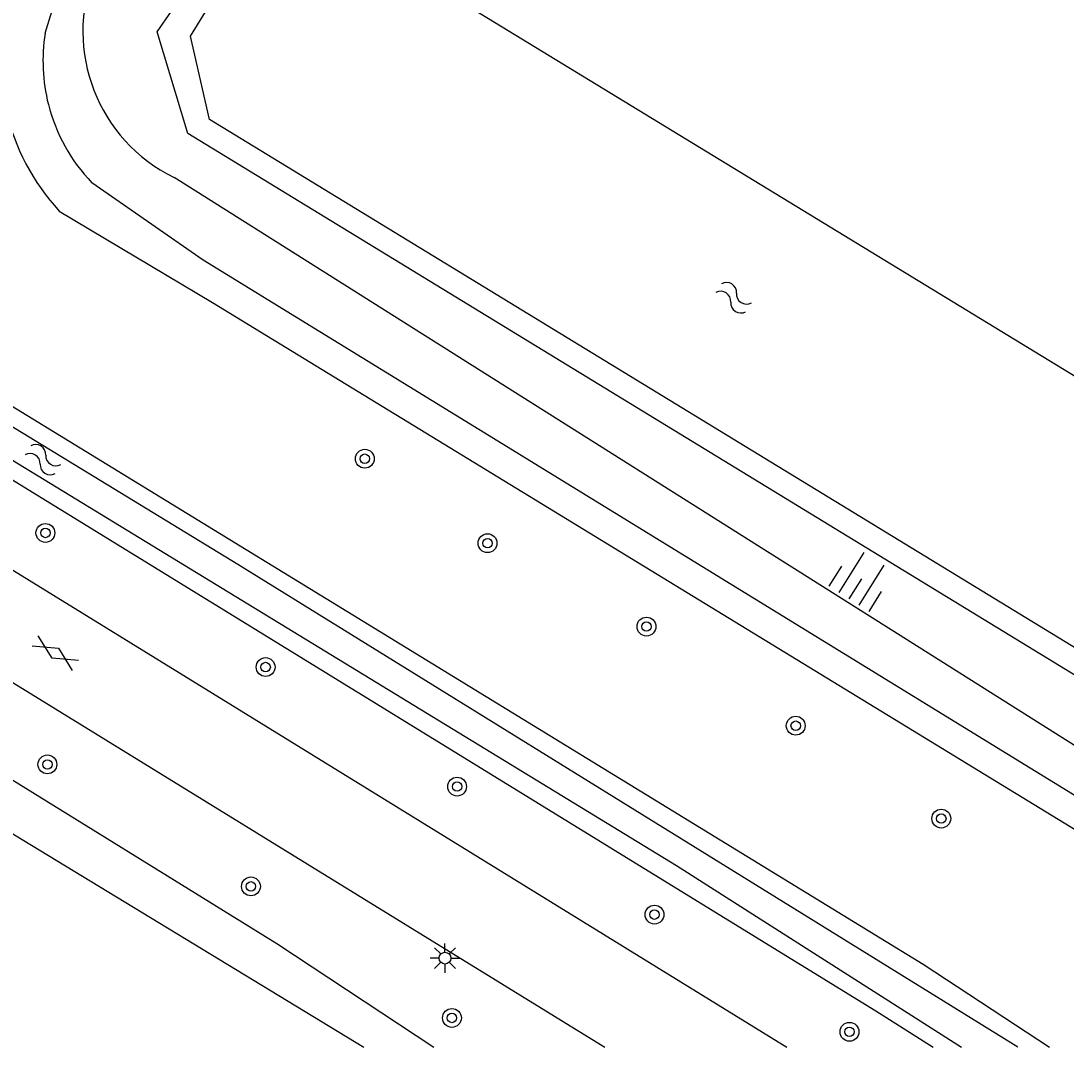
# Model space of a CAD drawing. Extents: x 128000 to 131008, y 398996 to 402500.
# Drawn here: x 129535.32 to 129579.7, y 399000 to 399043.56 of the extents above; entities that cross this region are included whole.
import ezdxf

# ---------------------------------------------------------------- set-up
doc = ezdxf.new("R2010")
doc.units = 0
for name, color, linetype in [('gg-afsc-erfafscheiding', 7, 'Continuous'), ('gg-knt-BGT kruinlijn', 7, 'Continuous'), ('gg-knt-verharding', 7, 'Continuous'), ('gg-kntw-beschoeiing', 7, 'Continuous'), ('gg-kntw-bovenkant insteek waterloop', 7, 'Continuous'), ('gg-kntw-waterlijn', 7, 'Continuous'), ('gt-grn-groengrens', 7, 'Continuous'), ('gt-symb-boom', 7, 'Continuous'), ('gt-symb-gesloten verharding', 7, 'Continuous'), ('gt-symb-lichtmast', 7, 'Continuous'), ('gt-symb-talud symbool', 7, 'Continuous'), ('gt-symb-watersymbool', 7, 'Continuous')]:
    doc.layers.add(name, color=color, linetype=linetype)

# ---------------------------------------------------------------- blocks, each defined once
blk = doc.blocks.new('gt0-WA')
at = {"layer": 'gt-symb-watersymbool'}
for centre, start, end in [((-0.323, 0.022), 28.0725, 151.9275), ((0.427, 0.422), 208.0725, 331.9275), ((-0.323, -0.428), 28.0725, 151.9275), ((0.427, -0.028), 208.0725, 331.9275)]:
    blk.add_arc(centre, 0.425, start, end, dxfattribs=at)
blk = doc.blocks.new('gt0-BOOM')
at = {"layer": 'gt-symb-boom'}
for radius in [0.4, 0.2]:
    blk.add_circle((0, 0), radius, dxfattribs=at)
blk = doc.blocks.new('gt0-GESVH1')
at = {"layer": 'gt-symb-gesloten verharding'}
for p, q in [((-0.992, -0.261), (0.008, 0.239)), ((0.008, -0.261), (-0.992, 0.239)), ((0.008, 0.239), (1.008, -0.261)), ((1.008, 0.239), (0.008, -0.261))]:
    blk.add_line(p, q, dxfattribs=at)
blk = doc.blocks.new('gt0-TALUD_1')
at = {"layer": 'gt-symb-talud symbool'}
for p, q in [((-1, -1), (-1, 0)), ((-0.5, -2), (-0.5, 0)), ((0.5, -2), (0.5, 0)), ((1, -1), (1, 0)), ((0, -1), (0, 0))]:
    blk.add_line(p, q, dxfattribs=at)
blk = doc.blocks.new('gt0-LMAST')
at = {"layer": 'gt-symb-lichtmast'}
for p, q in [((-0.005, 0.246), (-0.005, 0.621)), ((-0.182, 0.173), (-0.447, 0.438)), ((0.172, 0.173), (0.437, 0.438)), ((-0.255, -0.004), (-0.63, -0.004)), ((-0.182, -0.181), (-0.447, -0.446)), ((-0.005, -0.254), (-0.005, -0.629)), ((0.437, -0.446), (0.172, -0.181)), ((0.245, -0.004), (0.62, -0.004))]:
    blk.add_line(p, q, dxfattribs=at)
blk.add_circle((-0.005, -0.004), 0.25, dxfattribs=at)

msp = doc.modelspace()

# ---------------------------------------------------------------- linework, layer by layer
at = {"layer": 'gg-afsc-erfafscheiding'}
msp.add_line((129526.532, 399014.184), (129549.886, 399000), dxfattribs=at)
at = {"layer": 'gg-knt-BGT kruinlijn'}
msp.add_line((129586.8, 399008.54), (129541.82, 399036.91), dxfattribs=at)
msp.add_arc((129544.889, 399043.136), 6.941, 158.7793, 243.7546, dxfattribs=at)
at = {"layer": 'gg-knt-verharding'}
msp.add_line((129536.349, 399043.035), (129537.345, 399046.287), dxfattribs=at)
for points in [[(129504.033, 399039.208), (129515.579, 399032.192), (129567.841, 399000)], [(129585.918, 399007.088), (129543.057, 399033.406), (129538.334, 399036.691)], [(129501.935, 399035.891), (129526.272, 399020.826), (129560.119, 399000)], [(129536.949, 399035.491), (129543.46, 399031.601), (129585.291, 399006.056)]]:
    msp.add_lwpolyline(points, dxfattribs=at)
for centre, radius, start, end in [((129543.729, 399041.856), 7.474, 170.9245, 194.2376), ((129543.69, 399041.845), 7.433, 194.2278, 223.8989), ((129543.898, 399041.913), 9.462, 192.8872, 222.7449)]:
    msp.add_arc(centre, radius, start, end, dxfattribs=at)
at = {"layer": 'gg-kntw-beschoeiing'}
msp.add_line((129590.84, 399021.9), (129548.36, 399047.81), dxfattribs=at)
msp.add_lwpolyline([(129589.73, 399013.33), (129588.68, 399013.97), (129585.88, 399013.41), (129543.32, 399039.38), (129542.52, 399042.91), (129543.335, 399044.243)], dxfattribs=at)
at = {"layer": 'gg-kntw-bovenkant insteek waterloop'}
msp.add_line((129573.626, 399003.526), (129578.995, 399000), dxfattribs=at)
for points in [[(129509.71, 399042.251), (129516.1, 399038.444), (129519.27, 399036.805), (129573.626, 399003.526)], [(129511.93, 399038.228), (129571.627, 399001.545), (129574.06, 399000)], [(129504.332, 399027.667), (129503.988, 399028.111), (129504.142, 399028.725), (129504.603, 399029.082), (129505.626, 399028.825), (129516.871, 399022.517), (129546.18, 399004.399), (129552.854, 399000)]]:
    msp.add_lwpolyline(points, dxfattribs=at)
at = {"layer": 'gg-kntw-waterlijn'}
msp.add_lwpolyline([(129577.654, 399000), (129544.531, 399020.48), (129523.709, 399033.182), (129510.471, 399040.918), (129509.945, 399040.172), (129563.161, 399007.702), (129575.259, 399000)], dxfattribs=at)
at = {"layer": 'gt-grn-groengrens'}
msp.add_lwpolyline([(129589.253, 399012.55), (129585.49, 399012.476), (129542.408, 399038.787), (129541.1, 399043.095), (129542.319, 399044.863)], dxfattribs=at)

# ---------------------------------------------------------------- block references
at = {"layer": 'gt-symb-boom'}
for p in [(129549.92, 399024.978), (129536.359, 399021.824), (129555.133, 399021.39), (129561.881, 399017.85), (129545.711, 399016.133), (129568.218, 399013.644), (129536.443, 399012.001), (129553.84, 399011.057), (129574.401, 399009.7), (129545.086, 399006.823), (129562.222, 399005.623), (129553.622, 399001.236), (129570.502, 399000.649)]:
    msp.add_blockref('gt0-BOOM', p, dxfattribs=at)
at = {"layer": 'gt-symb-gesloten verharding', "rotation": -31.720060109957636}
msp.add_blockref('gt0-GESVH1', (129536.775, 399016.74), dxfattribs=at)
at = {"layer": 'gt-symb-lichtmast'}
msp.add_blockref('gt0-LMAST', (129553.33, 399003.781), dxfattribs=at)
at = {"layer": 'gt-symb-talud symbool', "xscale": 0.9999024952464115, "yscale": 0.9999024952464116, "rotation": 147.78810263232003}
msp.add_blockref('gt0-TALUD_1', (129570.475, 399019.03), dxfattribs=at)
at = {"layer": 'gt-symb-watersymbool'}
for p, rotation in [((129565.541, 399031.843), -32.704225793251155), ((129536.211, 399024.967), -31.720060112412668)]:
    msp.add_blockref('gt0-WA', p, dxfattribs=dict(at, rotation=rotation))

doc.saveas('drawing.dxf')
